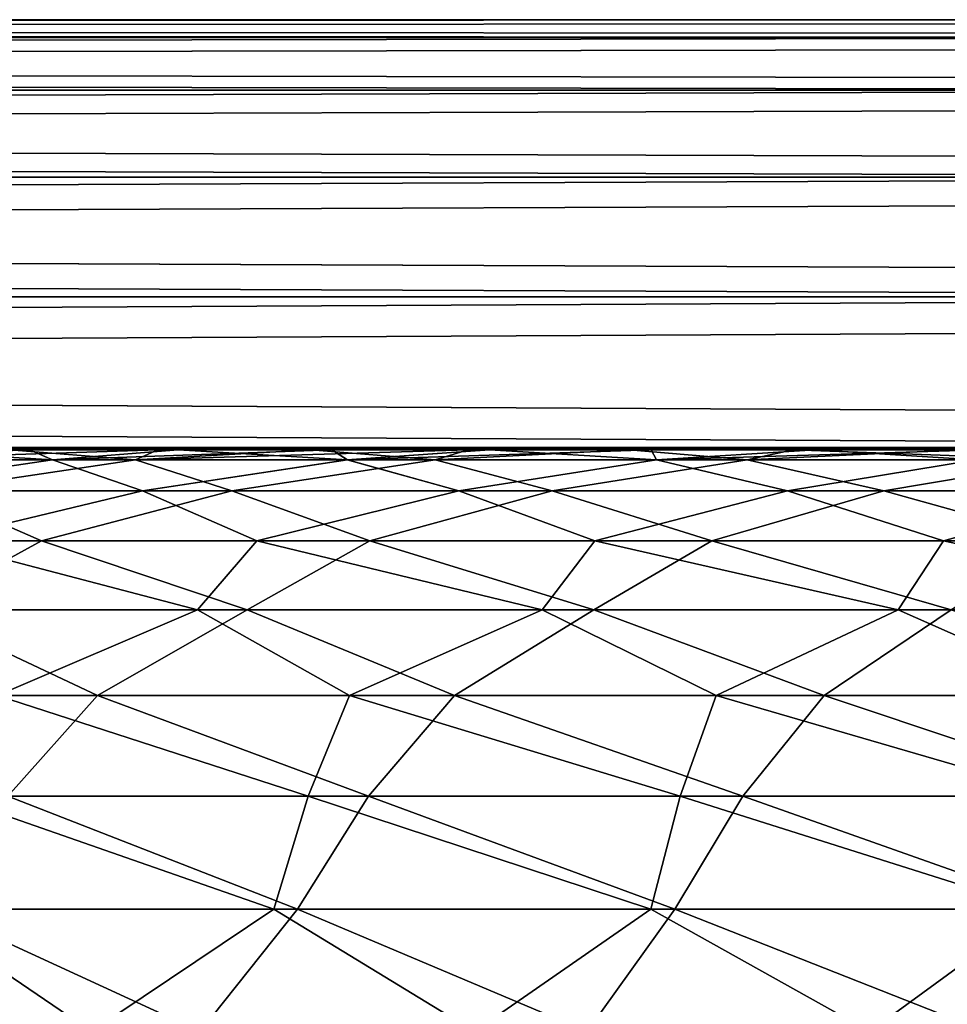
# Model space of a CAD drawing. Header units: millimetres. Extents: x -111 to 111, y -53 to 40.
# Tile 236 of 279: x 11.1 to 12.18, y 36.86 to 38. Entities that reach past the tile are written whole.
import ezdxf

# ---------------------------------------------------------------- set-up
doc = ezdxf.new("R2010")
doc.units = ezdxf.units.MM
doc.header["$LTSCALE"] = 52.148148
for name, color, linetype in [('149', 7, 'CONTINUOUS'), ('150', 7, 'CONTINUOUS'), ('151', 7, 'CONTINUOUS'), ('152', 7, 'CONTINUOUS'), ('169', 7, 'CONTINUOUS'), ('170', 7, 'CONTINUOUS'), ('171', 7, 'CONTINUOUS'), ('172', 7, 'CONTINUOUS'), ('90', 7, 'CONTINUOUS'), ('92', 7, 'CONTINUOUS')]:
    doc.layers.add(name, color=color, linetype=linetype)

msp = doc.modelspace()

# ---------------------------------------------------------------- linework, layer by layer
at = {"layer": '149', "linetype": 'CONTINUOUS'}
for points in [[(-19.6576, 38, 12.5865), (12.8128, 37.9794, -19.8839), (-19.8839, 37.9794, 12.8128), (-19.6576, 38, 12.5865)], [(12.5865, 38, -19.6576), (12.8128, 37.9794, -19.8839), (-19.6576, 38, 12.5865), (12.5865, 38, -19.6576)], [(-19.8839, 37.9794, 12.8128), (13.0353, 37.9181, -20.1064), (-20.1064, 37.9181, 13.0353), (-19.8839, 37.9794, 12.8128)], [(12.8128, 37.9794, -19.8839), (13.0353, 37.9181, -20.1064), (-19.8839, 37.9794, 12.8128), (12.8128, 37.9794, -19.8839)], [(-20.1064, 37.9181, 13.0353), (13.2505, 37.8169, -20.3216), (-20.3216, 37.8169, 13.2505), (-20.1064, 37.9181, 13.0353)], [(13.0353, 37.9181, -20.1064), (13.2505, 37.8169, -20.3216), (-20.1064, 37.9181, 13.0353), (13.0353, 37.9181, -20.1064)], [(-20.3216, 37.8169, 13.2505), (13.4548, 37.6777, -20.5258), (-20.5258, 37.6777, 13.4548), (-20.3216, 37.8169, 13.2505)], [(13.2505, 37.8169, -20.3216), (13.4548, 37.6777, -20.5258), (-20.3216, 37.8169, 13.2505), (13.2505, 37.8169, -20.3216)], [(-20.5258, 37.6777, 13.4548), (13.6447, 37.5026, -20.7158), (-20.7158, 37.5026, 13.6447), (-20.5258, 37.6777, 13.4548)], [(13.4548, 37.6777, -20.5258), (13.6447, 37.5026, -20.7158), (-20.5258, 37.6777, 13.4548), (13.4548, 37.6777, -20.5258)], [(-19.6576, 37.5, 12.5865), (-20.7158, 37.5026, 13.6447), (12.5865, 37.5, -19.6576), (-19.6576, 37.5, 12.5865)], [(-20.7158, 37.5026, 13.6447), (13.6447, 37.5026, -20.7158), (12.5865, 37.5, -19.6576), (-20.7158, 37.5026, 13.6447)]]:
    msp.add_3dface(points, dxfattribs=at)
at = {"layer": '150', "linetype": 'CONTINUOUS'}
for points in [[(19.6576, 38, -12.5865), (-12.8128, 37.9794, 19.8839), (19.8839, 37.9794, -12.8128), (19.6576, 38, -12.5865)], [(-12.5865, 38, 19.6576), (-12.8128, 37.9794, 19.8839), (19.6576, 38, -12.5865), (-12.5865, 38, 19.6576)], [(19.8839, 37.9794, -12.8128), (-13.0353, 37.9181, 20.1064), (20.1064, 37.9181, -13.0353), (19.8839, 37.9794, -12.8128)], [(-12.8128, 37.9794, 19.8839), (-13.0353, 37.9181, 20.1064), (19.8839, 37.9794, -12.8128), (-12.8128, 37.9794, 19.8839)], [(20.1064, 37.9181, -13.0353), (-13.2505, 37.8169, 20.3216), (20.3216, 37.8169, -13.2505), (20.1064, 37.9181, -13.0353)], [(-13.0353, 37.9181, 20.1064), (-13.2505, 37.8169, 20.3216), (20.1064, 37.9181, -13.0353), (-13.0353, 37.9181, 20.1064)], [(20.3216, 37.8169, -13.2505), (-13.4548, 37.6777, 20.5258), (20.5258, 37.6777, -13.4548), (20.3216, 37.8169, -13.2505)], [(-13.2505, 37.8169, 20.3216), (-13.4548, 37.6777, 20.5258), (20.3216, 37.8169, -13.2505), (-13.2505, 37.8169, 20.3216)], [(20.5258, 37.6777, -13.4548), (-13.6447, 37.5026, 20.7158), (20.7158, 37.5026, -13.6447), (20.5258, 37.6777, -13.4548)], [(-13.4548, 37.6777, 20.5258), (-13.6447, 37.5026, 20.7158), (20.5258, 37.6777, -13.4548), (-13.4548, 37.6777, 20.5258)], [(-13.6447, 37.5026, 20.7158), (-12.5865, 37.5, 19.6576), (20.7158, 37.5026, -13.6447), (-13.6447, 37.5026, 20.7158)], [(-12.5865, 37.5, 19.6576), (19.6576, 37.5, -12.5865), (20.7158, 37.5026, -13.6447), (-12.5865, 37.5, 19.6576)]]:
    msp.add_3dface(points, dxfattribs=at)
at = {"layer": '151', "linetype": 'CONTINUOUS'}
for points in [[(12.5865, 38, -19.6576), (-19.6576, 38, 12.5865), (19.6576, 38, -12.5865), (12.5865, 38, -19.6576)], [(-19.6576, 38, 12.5865), (-12.5865, 38, 19.6576), (19.6576, 38, -12.5865), (-19.6576, 38, 12.5865)]]:
    msp.add_3dface(points, dxfattribs=at)
at = {"layer": '152', "linetype": 'CONTINUOUS'}
for points in [[(-19.6576, 37.5, 12.5865), (12.5865, 37.5, -19.6576), (-12.5865, 37.5, 19.6576), (-19.6576, 37.5, 12.5865)], [(12.5865, 37.5, -19.6576), (19.6576, 37.5, -12.5865), (-12.5865, 37.5, 19.6576), (12.5865, 37.5, -19.6576)]]:
    msp.add_3dface(points, dxfattribs=at)
at = {"layer": '169', "linetype": 'CONTINUOUS'}
for points in [[(-12.5865, 38, -19.6576), (19.8839, 37.9794, 12.8128), (-12.8128, 37.9794, -19.8839), (-12.5865, 38, -19.6576)], [(19.6576, 38, 12.5865), (19.8839, 37.9794, 12.8128), (-12.5865, 38, -19.6576), (19.6576, 38, 12.5865)], [(-12.8128, 37.9794, -19.8839), (20.1064, 37.9181, 13.0353), (-13.0353, 37.9181, -20.1064), (-12.8128, 37.9794, -19.8839)], [(19.8839, 37.9794, 12.8128), (20.1064, 37.9181, 13.0353), (-12.8128, 37.9794, -19.8839), (19.8839, 37.9794, 12.8128)], [(-13.0353, 37.9181, -20.1064), (20.3216, 37.8169, 13.2505), (-13.2505, 37.8169, -20.3216), (-13.0353, 37.9181, -20.1064)], [(20.1064, 37.9181, 13.0353), (20.3216, 37.8169, 13.2505), (-13.0353, 37.9181, -20.1064), (20.1064, 37.9181, 13.0353)], [(-13.2505, 37.8169, -20.3216), (20.5258, 37.6777, 13.4548), (-13.4548, 37.6777, -20.5258), (-13.2505, 37.8169, -20.3216)], [(20.3216, 37.8169, 13.2505), (20.5258, 37.6777, 13.4548), (-13.2505, 37.8169, -20.3216), (20.3216, 37.8169, 13.2505)], [(-13.4548, 37.6777, -20.5258), (20.7158, 37.5026, 13.6447), (-13.6447, 37.5026, -20.7158), (-13.4548, 37.6777, -20.5258)], [(20.5258, 37.6777, 13.4548), (20.7158, 37.5026, 13.6447), (-13.4548, 37.6777, -20.5258), (20.5258, 37.6777, 13.4548)], [(-12.5865, 37.5, -19.6576), (-13.6447, 37.5026, -20.7158), (19.6576, 37.5, 12.5865), (-12.5865, 37.5, -19.6576)], [(-13.6447, 37.5026, -20.7158), (20.7158, 37.5026, 13.6447), (19.6576, 37.5, 12.5865), (-13.6447, 37.5026, -20.7158)]]:
    msp.add_3dface(points, dxfattribs=at)
at = {"layer": '170', "linetype": 'CONTINUOUS'}
for points in [[(-19.6576, 38, -12.5865), (-19.8839, 37.9794, -12.8128), (12.5865, 38, 19.6576), (-19.6576, 38, -12.5865)], [(12.5865, 38, 19.6576), (-19.8839, 37.9794, -12.8128), (12.8128, 37.9794, 19.8839), (12.5865, 38, 19.6576)], [(-19.8839, 37.9794, -12.8128), (-20.1064, 37.9181, -13.0353), (12.8128, 37.9794, 19.8839), (-19.8839, 37.9794, -12.8128)], [(12.8128, 37.9794, 19.8839), (-20.1064, 37.9181, -13.0353), (13.0353, 37.9181, 20.1064), (12.8128, 37.9794, 19.8839)], [(-20.1064, 37.9181, -13.0353), (-20.3216, 37.8169, -13.2505), (13.0353, 37.9181, 20.1064), (-20.1064, 37.9181, -13.0353)], [(13.0353, 37.9181, 20.1064), (-20.3216, 37.8169, -13.2505), (13.2505, 37.8169, 20.3216), (13.0353, 37.9181, 20.1064)], [(-20.3216, 37.8169, -13.2505), (-20.5258, 37.6777, -13.4548), (13.2505, 37.8169, 20.3216), (-20.3216, 37.8169, -13.2505)], [(13.2505, 37.8169, 20.3216), (-20.5258, 37.6777, -13.4548), (13.4548, 37.6777, 20.5258), (13.2505, 37.8169, 20.3216)], [(-20.5258, 37.6777, -13.4548), (-20.7158, 37.5026, -13.6447), (13.4548, 37.6777, 20.5258), (-20.5258, 37.6777, -13.4548)], [(13.4548, 37.6777, 20.5258), (-20.7158, 37.5026, -13.6447), (13.6447, 37.5026, 20.7158), (13.4548, 37.6777, 20.5258)], [(-20.7158, 37.5026, -13.6447), (-19.6576, 37.5, -12.5865), (13.6447, 37.5026, 20.7158), (-20.7158, 37.5026, -13.6447)], [(-19.6576, 37.5, -12.5865), (12.5865, 37.5, 19.6576), (13.6447, 37.5026, 20.7158), (-19.6576, 37.5, -12.5865)]]:
    msp.add_3dface(points, dxfattribs=at)
at = {"layer": '171', "linetype": 'CONTINUOUS'}
for points in [[(-12.5865, 38, -19.6576), (-19.6576, 38, -12.5865), (12.5865, 38, 19.6576), (-12.5865, 38, -19.6576)], [(19.6576, 38, 12.5865), (-12.5865, 38, -19.6576), (12.5865, 38, 19.6576), (19.6576, 38, 12.5865)]]:
    msp.add_3dface(points, dxfattribs=at)
at = {"layer": '172', "linetype": 'CONTINUOUS'}
for points in [[(-12.5865, 37.5, -19.6576), (19.6576, 37.5, 12.5865), (-19.6576, 37.5, -12.5865), (-12.5865, 37.5, -19.6576)], [(19.6576, 37.5, 12.5865), (12.5865, 37.5, 19.6576), (-19.6576, 37.5, -12.5865), (19.6576, 37.5, 12.5865)]]:
    msp.add_3dface(points, dxfattribs=at)
at = {"layer": '90', "linetype": 'CONTINUOUS'}
for points in [[(10.8196, 37.4882, -10.0181), (11.1418, 37.4882, -9.8177), (10.9486, 37.5, -10.1154), (10.8196, 37.4882, -10.0181)], [(11.2386, 37.4882, -15.6888), (10.9099, 37.4882, -15.4991), (11.2646, 37.5, -15.5297), (11.2386, 37.4882, -15.6888)], [(11.2646, 37.5, -15.5297), (10.9099, 37.4882, -15.4991), (11.0925, 37.5, -15.4328), (11.2646, 37.5, -15.5297)], [(10.9486, 37.5, -10.1154), (11.1418, 37.4882, -9.8177), (11.1152, 37.5, -10.0094), (10.9486, 37.5, -10.1154)], [(11.1152, 37.5, -10.0094), (11.1418, 37.4882, -9.8177), (11.2881, 37.5, -9.914), (11.1152, 37.5, -10.0094)], [(11.1418, 37.4882, -9.8177), (11.4849, 37.4882, -9.6555), (11.2881, 37.5, -9.914), (11.1418, 37.4882, -9.8177)], [(11.4424, 37.5, -15.6156), (11.2386, 37.4882, -15.6888), (11.2646, 37.5, -15.5297), (11.4424, 37.5, -15.6156)], [(11.6253, 37.5, -15.6903), (11.2386, 37.4882, -15.6888), (11.4424, 37.5, -15.6156), (11.6253, 37.5, -15.6903)], [(11.5868, 37.4882, -15.8396), (11.2386, 37.4882, -15.6888), (11.6253, 37.5, -15.6903), (11.5868, 37.4882, -15.8396)], [(11.2881, 37.5, -9.914), (11.4849, 37.4882, -9.6555), (11.4667, 37.5, -9.8295), (11.2881, 37.5, -9.914)], [(11.4667, 37.5, -9.8295), (11.4849, 37.4882, -9.6555), (11.6502, 37.5, -9.7564), (11.4667, 37.5, -9.8295)], [(11.4849, 37.4882, -9.6555), (11.8442, 37.4882, -9.5336), (11.6502, 37.5, -9.7564), (11.4849, 37.4882, -9.6555)], [(11.8124, 37.5, -15.7533), (11.5868, 37.4882, -15.8396), (11.6253, 37.5, -15.6903), (11.8124, 37.5, -15.7533)], [(11.9499, 37.4882, -15.9497), (11.5868, 37.4882, -15.8396), (11.8124, 37.5, -15.7533), (11.9499, 37.4882, -15.9497)], [(11.6502, 37.5, -9.7564), (11.8442, 37.4882, -9.5336), (11.8379, 37.5, -9.6949), (11.6502, 37.5, -9.7564)], [(12.0032, 37.5, -15.8046), (11.9499, 37.4882, -15.9497), (11.8124, 37.5, -15.7533), (12.0032, 37.5, -15.8046)], [(11.8379, 37.5, -9.6949), (11.8442, 37.4882, -9.5336), (12.029, 37.5, -9.6453), (11.8379, 37.5, -9.6949)], [(11.8442, 37.4882, -9.5336), (12.2151, 37.4882, -9.4535), (12.029, 37.5, -9.6453), (11.8442, 37.4882, -9.5336)], [(12.1968, 37.5, -15.8439), (11.9499, 37.4882, -15.9497), (12.0032, 37.5, -15.8046), (12.1968, 37.5, -15.8439)], [(12.3233, 37.4882, -16.0175), (11.9499, 37.4882, -15.9497), (12.1968, 37.5, -15.8439), (12.3233, 37.4882, -16.0175)], [(12.029, 37.5, -9.6453), (12.2151, 37.4882, -9.4535), (12.2229, 37.5, -9.6076), (12.029, 37.5, -9.6453)], [(10.8196, 37.4882, -10.0181), (10.8981, 37.4525, -9.7851), (11.1418, 37.4882, -9.8177), (10.8196, 37.4882, -10.0181)], [(10.8981, 37.4525, -9.7851), (11.2465, 37.4525, -9.5952), (11.1418, 37.4882, -9.8177), (10.8981, 37.4525, -9.7851)], [(11.2386, 37.4882, -15.6888), (10.9961, 37.4525, -15.7295), (10.9099, 37.4882, -15.4991), (11.2386, 37.4882, -15.6888)], [(11.3505, 37.4525, -15.9078), (10.9961, 37.4525, -15.7295), (11.2386, 37.4882, -15.6888), (11.3505, 37.4525, -15.9078)], [(11.1418, 37.4882, -9.8177), (11.2465, 37.4525, -9.5952), (11.4849, 37.4882, -9.6555), (11.1418, 37.4882, -9.8177)], [(11.5868, 37.4882, -15.8396), (11.3505, 37.4525, -15.9078), (11.2386, 37.4882, -15.6888), (11.5868, 37.4882, -15.8396)], [(11.2465, 37.4525, -9.5952), (11.6143, 37.4525, -9.4464), (11.4849, 37.4882, -9.6555), (11.2465, 37.4525, -9.5952)], [(11.723, 37.4525, -16.0444), (11.3505, 37.4525, -15.9078), (11.5868, 37.4882, -15.8396), (11.723, 37.4525, -16.0444)], [(11.4849, 37.4882, -9.6555), (11.6143, 37.4525, -9.4464), (11.8442, 37.4882, -9.5336), (11.4849, 37.4882, -9.6555)], [(11.9499, 37.4882, -15.9497), (11.723, 37.4525, -16.0444), (11.5868, 37.4882, -15.8396), (11.9499, 37.4882, -15.9497)], [(11.6143, 37.4525, -9.4464), (11.9966, 37.4525, -9.3406), (11.8442, 37.4882, -9.5336), (11.6143, 37.4525, -9.4464)], [(12.1087, 37.4525, -16.1375), (11.723, 37.4525, -16.0444), (11.9499, 37.4882, -15.9497), (12.1087, 37.4525, -16.1375)], [(11.8442, 37.4882, -9.5336), (11.9966, 37.4525, -9.3406), (12.2151, 37.4882, -9.4535), (11.8442, 37.4882, -9.5336)], [(12.3233, 37.4882, -16.0175), (12.1087, 37.4525, -16.1375), (11.9499, 37.4882, -15.9497), (12.3233, 37.4882, -16.0175)], [(11.9966, 37.4525, -9.3406), (12.3886, 37.4525, -9.2792), (12.2151, 37.4882, -9.4535), (11.9966, 37.4525, -9.3406)], [(12.5025, 37.4525, -16.1859), (12.1087, 37.4525, -16.1375), (12.3233, 37.4882, -16.0175), (12.5025, 37.4525, -16.1859)], [(10.7685, 37.394, -15.7587), (10.9961, 37.4525, -15.7295), (11.1292, 37.394, -15.9635), (10.7685, 37.394, -15.7587)], [(11.2465, 37.4525, -9.5952), (10.8981, 37.4525, -9.7851), (11.0042, 37.394, -9.5572), (11.2465, 37.4525, -9.5952)], [(10.9961, 37.4525, -15.7295), (11.3505, 37.4525, -15.9078), (11.1292, 37.394, -15.9635), (10.9961, 37.4525, -15.7295)], [(11.3794, 37.394, -9.3803), (11.2465, 37.4525, -9.5952), (11.0042, 37.394, -9.5572), (11.3794, 37.394, -9.3803)], [(11.1292, 37.394, -15.9635), (11.3505, 37.4525, -15.9078), (11.511, 37.394, -16.1256), (11.1292, 37.394, -15.9635)], [(11.6143, 37.4525, -9.4464), (11.2465, 37.4525, -9.5952), (11.3794, 37.394, -9.3803), (11.6143, 37.4525, -9.4464)], [(11.3505, 37.4525, -15.9078), (11.723, 37.4525, -16.0444), (11.511, 37.394, -16.1256), (11.3505, 37.4525, -15.9078)], [(11.7724, 37.394, -9.2477), (11.6143, 37.4525, -9.4464), (11.3794, 37.394, -9.3803), (11.7724, 37.394, -9.2477)], [(11.511, 37.394, -16.1256), (11.723, 37.4525, -16.0444), (11.9088, 37.394, -16.2427), (11.511, 37.394, -16.1256)], [(11.9966, 37.4525, -9.3406), (11.6143, 37.4525, -9.4464), (11.7724, 37.394, -9.2477), (11.9966, 37.4525, -9.3406)], [(11.723, 37.4525, -16.0444), (12.1087, 37.4525, -16.1375), (11.9088, 37.394, -16.2427), (11.723, 37.4525, -16.0444)], [(12.178, 37.394, -9.1611), (11.9966, 37.4525, -9.3406), (11.7724, 37.394, -9.2477), (12.178, 37.394, -9.1611)], [(11.9088, 37.394, -16.2427), (12.1087, 37.4525, -16.1375), (12.3175, 37.394, -16.3135), (11.9088, 37.394, -16.2427)], [(12.3886, 37.4525, -9.2792), (11.9966, 37.4525, -9.3406), (12.178, 37.394, -9.1611), (12.3886, 37.4525, -9.2792)], [(12.1087, 37.4525, -16.1375), (12.5025, 37.4525, -16.1859), (12.3175, 37.394, -16.3135), (12.1087, 37.4525, -16.1375)], [(12.5909, 37.394, -9.1215), (12.3886, 37.4525, -9.2792), (12.178, 37.394, -9.1611), (12.5909, 37.394, -9.1215)], [(10.7685, 37.394, -15.7587), (11.1292, 37.394, -15.9635), (10.9826, 37.3139, -16.0379), (10.7685, 37.394, -15.7587)], [(11.0042, 37.394, -9.5572), (10.9277, 37.3139, -9.4476), (11.3104, 37.3139, -9.2649), (11.0042, 37.394, -9.5572)], [(11.1292, 37.394, -15.9635), (11.3683, 37.3139, -16.2141), (10.9826, 37.3139, -16.0379), (11.1292, 37.394, -15.9635)], [(11.3794, 37.394, -9.3803), (11.0042, 37.394, -9.5572), (11.3104, 37.3139, -9.2649), (11.3794, 37.394, -9.3803)], [(11.1292, 37.394, -15.9635), (11.511, 37.394, -16.1256), (11.3683, 37.3139, -16.2141), (11.1292, 37.394, -15.9635)], [(11.3794, 37.394, -9.3803), (11.3104, 37.3139, -9.2649), (11.7113, 37.3139, -9.1268), (11.3794, 37.394, -9.3803)], [(11.511, 37.394, -16.1256), (11.7715, 37.3139, -16.3455), (11.3683, 37.3139, -16.2141), (11.511, 37.394, -16.1256)], [(11.7724, 37.394, -9.2477), (11.3794, 37.394, -9.3803), (11.7113, 37.3139, -9.1268), (11.7724, 37.394, -9.2477)], [(11.511, 37.394, -16.1256), (11.9088, 37.394, -16.2427), (11.7715, 37.3139, -16.3455), (11.511, 37.394, -16.1256)], [(11.7724, 37.394, -9.2477), (11.7113, 37.3139, -9.1268), (12.1253, 37.3139, -9.0349), (11.7724, 37.394, -9.2477)], [(11.9088, 37.394, -16.2427), (12.187, 37.3139, -16.4305), (11.7715, 37.3139, -16.3455), (11.9088, 37.394, -16.2427)], [(12.178, 37.394, -9.1611), (11.7724, 37.394, -9.2477), (12.1253, 37.3139, -9.0349), (12.178, 37.394, -9.1611)], [(11.9088, 37.394, -16.2427), (12.3175, 37.394, -16.3135), (12.187, 37.3139, -16.4305), (11.9088, 37.394, -16.2427)], [(12.178, 37.394, -9.1611), (12.1253, 37.3139, -9.0349), (12.5471, 37.3139, -8.9904), (12.178, 37.394, -9.1611)], [(12.5909, 37.394, -9.1215), (12.178, 37.394, -9.1611), (12.5471, 37.3139, -8.9904), (12.5909, 37.394, -9.1215)], [(11.1943, 37.2143, -16.271), (10.7993, 37.2143, -16.0725), (10.9826, 37.3139, -16.0379), (11.1943, 37.2143, -16.271)], [(10.9277, 37.3139, -9.4476), (11.0776, 37.2143, -9.2377), (11.3104, 37.3139, -9.2649), (10.9277, 37.3139, -9.4476)], [(11.3683, 37.3139, -16.2141), (11.1943, 37.2143, -16.271), (10.9826, 37.3139, -16.0379), (11.3683, 37.3139, -16.2141)], [(11.0776, 37.2143, -9.2377), (11.4874, 37.2143, -9.0719), (11.3104, 37.3139, -9.2649), (11.0776, 37.2143, -9.2377)], [(11.6094, 37.2143, -16.4231), (11.1943, 37.2143, -16.271), (11.3683, 37.3139, -16.2141), (11.6094, 37.2143, -16.4231)], [(11.3104, 37.3139, -9.2649), (11.4874, 37.2143, -9.0719), (11.7113, 37.3139, -9.1268), (11.3104, 37.3139, -9.2649)], [(11.7715, 37.3139, -16.3455), (11.6094, 37.2143, -16.4231), (11.3683, 37.3139, -16.2141), (11.7715, 37.3139, -16.3455)], [(11.4874, 37.2143, -9.0719), (11.9135, 37.2143, -8.954), (11.7113, 37.3139, -9.1268), (11.4874, 37.2143, -9.0719)], [(12.0391, 37.2143, -16.5268), (11.6094, 37.2143, -16.4231), (11.7715, 37.3139, -16.3455), (12.0391, 37.2143, -16.5268)], [(11.7113, 37.3139, -9.1268), (11.9135, 37.2143, -8.954), (12.1253, 37.3139, -9.0349), (11.7113, 37.3139, -9.1268)], [(12.187, 37.3139, -16.4305), (12.0391, 37.2143, -16.5268), (11.7715, 37.3139, -16.3455), (12.187, 37.3139, -16.4305)], [(11.9135, 37.2143, -8.954), (12.3503, 37.2143, -8.8857), (12.1253, 37.3139, -9.0349), (11.9135, 37.2143, -8.954)], [(12.4779, 37.2143, -16.5806), (12.0391, 37.2143, -16.5268), (12.187, 37.3139, -16.4305), (12.4779, 37.2143, -16.5806)], [(12.1253, 37.3139, -9.0349), (12.3503, 37.2143, -8.8857), (12.5471, 37.3139, -8.9904), (12.1253, 37.3139, -9.0349)], [(11.1943, 37.2143, -16.271), (11.09, 37.0974, -16.3364), (10.7993, 37.2143, -16.0725), (11.1943, 37.2143, -16.271)], [(11.0228, 37.0974, -9.1507), (11.4391, 37.0974, -8.9805), (11.0776, 37.2143, -9.2377), (11.0228, 37.0974, -9.1507)], [(11.0776, 37.2143, -9.2377), (11.4391, 37.0974, -8.9805), (11.4874, 37.2143, -9.0719), (11.0776, 37.2143, -9.2377)], [(11.5094, 37.0974, -16.4988), (11.09, 37.0974, -16.3364), (11.1943, 37.2143, -16.271), (11.5094, 37.0974, -16.4988)], [(11.6094, 37.2143, -16.4231), (11.5094, 37.0974, -16.4988), (11.1943, 37.2143, -16.271), (11.6094, 37.2143, -16.4231)], [(11.4391, 37.0974, -8.9805), (11.8719, 37.0974, -8.8586), (11.4874, 37.2143, -9.0719), (11.4391, 37.0974, -8.9805)], [(11.4874, 37.2143, -9.0719), (11.8719, 37.0974, -8.8586), (11.9135, 37.2143, -8.954), (11.4874, 37.2143, -9.0719)], [(11.9445, 37.0974, -16.6125), (11.5094, 37.0974, -16.4988), (11.6094, 37.2143, -16.4231), (11.9445, 37.0974, -16.6125)], [(12.0391, 37.2143, -16.5268), (11.9445, 37.0974, -16.6125), (11.6094, 37.2143, -16.4231), (12.0391, 37.2143, -16.5268)], [(11.8719, 37.0974, -8.8586), (12.3158, 37.0974, -8.7866), (11.9135, 37.2143, -8.954), (11.8719, 37.0974, -8.8586)], [(11.9135, 37.2143, -8.954), (12.3158, 37.0974, -8.7866), (12.3503, 37.2143, -8.8857), (11.9135, 37.2143, -8.954)], [(12.3896, 37.0974, -16.6763), (11.9445, 37.0974, -16.6125), (12.0391, 37.2143, -16.5268), (12.3896, 37.0974, -16.6763)], [(12.4779, 37.2143, -16.5806), (12.3896, 37.0974, -16.6763), (12.0391, 37.2143, -16.5268), (12.4779, 37.2143, -16.5806)], [(10.9782, 36.9662, -9.0803), (11.3995, 36.9662, -8.9066), (11.0228, 37.0974, -9.1507), (10.9782, 36.9662, -9.0803)], [(11.4268, 36.9662, -16.5586), (11.0042, 36.9662, -16.3879), (11.09, 37.0974, -16.3364), (11.4268, 36.9662, -16.5586)], [(11.0228, 37.0974, -9.1507), (11.3995, 36.9662, -8.9066), (11.4391, 37.0974, -8.9805), (11.0228, 37.0974, -9.1507)], [(11.5094, 37.0974, -16.4988), (11.4268, 36.9662, -16.5586), (11.09, 37.0974, -16.3364), (11.5094, 37.0974, -16.4988)], [(11.3995, 36.9662, -8.9066), (11.8377, 36.9662, -8.7815), (11.4391, 37.0974, -8.9805), (11.3995, 36.9662, -8.9066)], [(11.8658, 36.9662, -16.6806), (11.4268, 36.9662, -16.5586), (11.5094, 37.0974, -16.4988), (11.8658, 36.9662, -16.6806)], [(11.4391, 37.0974, -8.9805), (11.8377, 36.9662, -8.7815), (11.8719, 37.0974, -8.8586), (11.4391, 37.0974, -8.9805)], [(11.9445, 37.0974, -16.6125), (11.8658, 36.9662, -16.6806), (11.5094, 37.0974, -16.4988), (11.9445, 37.0974, -16.6125)], [(11.8377, 36.9662, -8.7815), (12.2872, 36.9662, -8.7064), (11.8719, 37.0974, -8.8586), (11.8377, 36.9662, -8.7815)], [(12.3159, 36.9662, -16.7525), (11.8658, 36.9662, -16.6806), (11.9445, 37.0974, -16.6125), (12.3159, 36.9662, -16.7525)], [(11.8719, 37.0974, -8.8586), (12.2872, 36.9662, -8.7064), (12.3158, 37.0974, -8.7866), (11.8719, 37.0974, -8.8586)], [(12.3896, 37.0974, -16.6763), (12.3159, 36.9662, -16.7525), (11.9445, 37.0974, -16.6125), (12.3896, 37.0974, -16.6763)], [(10.7624, 36.8237, -9.1217), (11.1875, 36.8237, -8.9207), (10.9782, 36.9662, -9.0803), (10.7624, 36.8237, -9.1217)], [(11.3136, 36.8237, -16.5838), (10.8822, 36.8237, -16.3969), (11.0042, 36.9662, -16.3879), (11.3136, 36.8237, -16.5838)], [(10.9782, 36.9662, -9.0803), (11.1875, 36.8237, -8.9207), (11.3995, 36.9662, -8.9066), (10.9782, 36.9662, -9.0803)], [(11.4268, 36.9662, -16.5586), (11.3136, 36.8237, -16.5838), (11.0042, 36.9662, -16.3879), (11.4268, 36.9662, -16.5586)], [(11.1875, 36.8237, -8.9207), (11.6328, 36.8237, -8.7696), (11.3995, 36.9662, -8.9066), (11.1875, 36.8237, -8.9207)], [(11.7636, 36.8237, -16.7202), (11.3136, 36.8237, -16.5838), (11.4268, 36.9662, -16.5586), (11.7636, 36.8237, -16.7202)], [(11.3995, 36.9662, -8.9066), (11.6328, 36.8237, -8.7696), (11.8377, 36.9662, -8.7815), (11.3995, 36.9662, -8.9066)], [(11.8658, 36.9662, -16.6806), (11.7636, 36.8237, -16.7202), (11.4268, 36.9662, -16.5586), (11.8658, 36.9662, -16.6806)], [(11.6328, 36.8237, -8.7696), (12.0924, 36.8237, -8.6703), (11.8377, 36.9662, -8.7815), (11.6328, 36.8237, -8.7696)], [(12.2263, 36.8237, -16.8042), (11.7636, 36.8237, -16.7202), (11.8658, 36.9662, -16.6806), (12.2263, 36.8237, -16.8042)], [(11.8377, 36.9662, -8.7815), (12.0924, 36.8237, -8.6703), (12.2872, 36.9662, -8.7064), (11.8377, 36.9662, -8.7815)], [(12.3159, 36.9662, -16.7525), (12.2263, 36.8237, -16.8042), (11.8658, 36.9662, -16.6806), (12.3159, 36.9662, -16.7525)], [(12.0924, 36.8237, -8.6703), (12.5603, 36.8237, -8.6243), (12.2872, 36.9662, -8.7064), (12.0924, 36.8237, -8.6703)]]:
    msp.add_3dface(points, dxfattribs=at)
at = {"layer": '92', "linetype": 'CONTINUOUS'}
for points in [[(11.1418, 37.4882, 9.8177), (10.8196, 37.4882, 10.0181), (11.1153, 37.5, 10.0094), (11.1418, 37.4882, 9.8177)], [(11.1153, 37.5, 10.0094), (10.8196, 37.4882, 10.0181), (10.9486, 37.5, 10.1154), (11.1153, 37.5, 10.0094)], [(10.9099, 37.4882, 15.4991), (11.2386, 37.4882, 15.6888), (11.0924, 37.5, 15.4328), (10.9099, 37.4882, 15.4991)], [(11.0924, 37.5, 15.4328), (11.2386, 37.4882, 15.6888), (11.2645, 37.5, 15.5297), (11.0924, 37.5, 15.4328)], [(11.2882, 37.5, 9.9139), (11.1418, 37.4882, 9.8177), (11.1153, 37.5, 10.0094), (11.2882, 37.5, 9.9139)], [(11.4848, 37.4882, 9.6555), (11.1418, 37.4882, 9.8177), (11.4667, 37.5, 9.8295), (11.4848, 37.4882, 9.6555)], [(11.4667, 37.5, 9.8295), (11.1418, 37.4882, 9.8177), (11.2882, 37.5, 9.9139), (11.4667, 37.5, 9.8295)], [(11.2645, 37.5, 15.5297), (11.2386, 37.4882, 15.6888), (11.4424, 37.5, 15.6156), (11.2645, 37.5, 15.5297)], [(11.2386, 37.4882, 15.6888), (11.5868, 37.4882, 15.8396), (11.4424, 37.5, 15.6156), (11.2386, 37.4882, 15.6888)], [(11.4424, 37.5, 15.6156), (11.5868, 37.4882, 15.8396), (11.6252, 37.5, 15.6902), (11.4424, 37.5, 15.6156)], [(11.6502, 37.5, 9.7564), (11.4848, 37.4882, 9.6555), (11.4667, 37.5, 9.8295), (11.6502, 37.5, 9.7564)], [(11.8379, 37.5, 9.6949), (11.4848, 37.4882, 9.6555), (11.6502, 37.5, 9.7564), (11.8379, 37.5, 9.6949)], [(11.8442, 37.4882, 9.5336), (11.4848, 37.4882, 9.6555), (11.8379, 37.5, 9.6949), (11.8442, 37.4882, 9.5336)], [(11.6252, 37.5, 15.6902), (11.5868, 37.4882, 15.8396), (11.8124, 37.5, 15.7533), (11.6252, 37.5, 15.6902)], [(11.5868, 37.4882, 15.8396), (11.9499, 37.4882, 15.9497), (11.8124, 37.5, 15.7533), (11.5868, 37.4882, 15.8396)], [(11.8124, 37.5, 15.7533), (11.9499, 37.4882, 15.9497), (12.0031, 37.5, 15.8046), (11.8124, 37.5, 15.7533)], [(12.0291, 37.5, 9.6452), (11.8442, 37.4882, 9.5336), (11.8379, 37.5, 9.6949), (12.0291, 37.5, 9.6452)], [(12.223, 37.5, 9.6076), (11.8442, 37.4882, 9.5336), (12.0291, 37.5, 9.6452), (12.223, 37.5, 9.6076)], [(12.2151, 37.4882, 9.4535), (11.8442, 37.4882, 9.5336), (12.223, 37.5, 9.6076), (12.2151, 37.4882, 9.4535)], [(11.9499, 37.4882, 15.9497), (12.3233, 37.4882, 16.0175), (12.0031, 37.5, 15.8046), (11.9499, 37.4882, 15.9497)], [(12.0031, 37.5, 15.8046), (12.3233, 37.4882, 16.0175), (12.1967, 37.5, 15.8439), (12.0031, 37.5, 15.8046)], [(11.1418, 37.4882, 9.8177), (10.8981, 37.4525, 9.7851), (10.8196, 37.4882, 10.0181), (11.1418, 37.4882, 9.8177)], [(11.2465, 37.4525, 9.5952), (10.8981, 37.4525, 9.7851), (11.1418, 37.4882, 9.8177), (11.2465, 37.4525, 9.5952)], [(10.9099, 37.4882, 15.4991), (10.9961, 37.4525, 15.7295), (11.2386, 37.4882, 15.6888), (10.9099, 37.4882, 15.4991)], [(10.9961, 37.4525, 15.7295), (11.3505, 37.4525, 15.9078), (11.2386, 37.4882, 15.6888), (10.9961, 37.4525, 15.7295)], [(11.4848, 37.4882, 9.6555), (11.2465, 37.4525, 9.5952), (11.1418, 37.4882, 9.8177), (11.4848, 37.4882, 9.6555)], [(11.2386, 37.4882, 15.6888), (11.3505, 37.4525, 15.9078), (11.5868, 37.4882, 15.8396), (11.2386, 37.4882, 15.6888)], [(11.6143, 37.4525, 9.4464), (11.2465, 37.4525, 9.5952), (11.4848, 37.4882, 9.6555), (11.6143, 37.4525, 9.4464)], [(11.3505, 37.4525, 15.9078), (11.723, 37.4525, 16.0444), (11.5868, 37.4882, 15.8396), (11.3505, 37.4525, 15.9078)], [(11.8442, 37.4882, 9.5336), (11.6143, 37.4525, 9.4464), (11.4848, 37.4882, 9.6555), (11.8442, 37.4882, 9.5336)], [(11.5868, 37.4882, 15.8396), (11.723, 37.4525, 16.0444), (11.9499, 37.4882, 15.9497), (11.5868, 37.4882, 15.8396)], [(11.9966, 37.4525, 9.3406), (11.6143, 37.4525, 9.4464), (11.8442, 37.4882, 9.5336), (11.9966, 37.4525, 9.3406)], [(11.723, 37.4525, 16.0444), (12.1087, 37.4525, 16.1375), (11.9499, 37.4882, 15.9497), (11.723, 37.4525, 16.0444)], [(12.2151, 37.4882, 9.4535), (11.9966, 37.4525, 9.3406), (11.8442, 37.4882, 9.5336), (12.2151, 37.4882, 9.4535)], [(11.9499, 37.4882, 15.9497), (12.1087, 37.4525, 16.1375), (12.3233, 37.4882, 16.0175), (11.9499, 37.4882, 15.9497)], [(12.3886, 37.4525, 9.2792), (11.9966, 37.4525, 9.3406), (12.2151, 37.4882, 9.4535), (12.3886, 37.4525, 9.2792)], [(12.1087, 37.4525, 16.1375), (12.5025, 37.4525, 16.1859), (12.3233, 37.4882, 16.0175), (12.1087, 37.4525, 16.1375)], [(11.1292, 37.394, 15.9635), (10.9961, 37.4525, 15.7295), (10.7685, 37.394, 15.7587), (11.1292, 37.394, 15.9635)], [(10.8981, 37.4525, 9.7851), (11.2465, 37.4525, 9.5952), (11.0042, 37.394, 9.5572), (10.8981, 37.4525, 9.7851)], [(11.3505, 37.4525, 15.9078), (10.9961, 37.4525, 15.7295), (11.1292, 37.394, 15.9635), (11.3505, 37.4525, 15.9078)], [(11.0042, 37.394, 9.5572), (11.2465, 37.4525, 9.5952), (11.3794, 37.394, 9.3803), (11.0042, 37.394, 9.5572)], [(11.511, 37.394, 16.1256), (11.3505, 37.4525, 15.9078), (11.1292, 37.394, 15.9635), (11.511, 37.394, 16.1256)], [(11.2465, 37.4525, 9.5952), (11.6143, 37.4525, 9.4464), (11.3794, 37.394, 9.3803), (11.2465, 37.4525, 9.5952)], [(11.723, 37.4525, 16.0444), (11.3505, 37.4525, 15.9078), (11.511, 37.394, 16.1256), (11.723, 37.4525, 16.0444)], [(11.3794, 37.394, 9.3803), (11.6143, 37.4525, 9.4464), (11.7724, 37.394, 9.2477), (11.3794, 37.394, 9.3803)], [(11.9088, 37.394, 16.2427), (11.723, 37.4525, 16.0444), (11.511, 37.394, 16.1256), (11.9088, 37.394, 16.2427)], [(11.6143, 37.4525, 9.4464), (11.9966, 37.4525, 9.3406), (11.7724, 37.394, 9.2477), (11.6143, 37.4525, 9.4464)], [(12.1087, 37.4525, 16.1375), (11.723, 37.4525, 16.0444), (11.9088, 37.394, 16.2427), (12.1087, 37.4525, 16.1375)], [(11.7724, 37.394, 9.2477), (11.9966, 37.4525, 9.3406), (12.178, 37.394, 9.1611), (11.7724, 37.394, 9.2477)], [(12.3175, 37.394, 16.3135), (12.1087, 37.4525, 16.1375), (11.9088, 37.394, 16.2427), (12.3175, 37.394, 16.3135)], [(11.9966, 37.4525, 9.3406), (12.3886, 37.4525, 9.2792), (12.178, 37.394, 9.1611), (11.9966, 37.4525, 9.3406)], [(12.5025, 37.4525, 16.1859), (12.1087, 37.4525, 16.1375), (12.3175, 37.394, 16.3135), (12.5025, 37.4525, 16.1859)], [(12.178, 37.394, 9.1611), (12.3886, 37.4525, 9.2792), (12.5909, 37.394, 9.1215), (12.178, 37.394, 9.1611)], [(11.1292, 37.394, 15.9635), (10.7685, 37.394, 15.7587), (10.9826, 37.3139, 16.0379), (11.1292, 37.394, 15.9635)], [(11.0042, 37.394, 9.5572), (11.3104, 37.3139, 9.2649), (10.9277, 37.3139, 9.4476), (11.0042, 37.394, 9.5572)], [(11.1292, 37.394, 15.9635), (10.9826, 37.3139, 16.0379), (11.3683, 37.3139, 16.2141), (11.1292, 37.394, 15.9635)], [(11.0042, 37.394, 9.5572), (11.3794, 37.394, 9.3803), (11.3104, 37.3139, 9.2649), (11.0042, 37.394, 9.5572)], [(11.511, 37.394, 16.1256), (11.1292, 37.394, 15.9635), (11.3683, 37.3139, 16.2141), (11.511, 37.394, 16.1256)], [(11.3794, 37.394, 9.3803), (11.7113, 37.3139, 9.1268), (11.3104, 37.3139, 9.2649), (11.3794, 37.394, 9.3803)], [(11.511, 37.394, 16.1256), (11.3683, 37.3139, 16.2141), (11.7715, 37.3139, 16.3455), (11.511, 37.394, 16.1256)], [(11.3794, 37.394, 9.3803), (11.7724, 37.394, 9.2477), (11.7113, 37.3139, 9.1268), (11.3794, 37.394, 9.3803)], [(11.9088, 37.394, 16.2427), (11.511, 37.394, 16.1256), (11.7715, 37.3139, 16.3455), (11.9088, 37.394, 16.2427)], [(11.7724, 37.394, 9.2477), (12.1253, 37.3139, 9.0349), (11.7113, 37.3139, 9.1268), (11.7724, 37.394, 9.2477)], [(11.9088, 37.394, 16.2427), (11.7715, 37.3139, 16.3455), (12.187, 37.3139, 16.4305), (11.9088, 37.394, 16.2427)], [(11.7724, 37.394, 9.2477), (12.178, 37.394, 9.1611), (12.1253, 37.3139, 9.0349), (11.7724, 37.394, 9.2477)], [(12.3175, 37.394, 16.3135), (11.9088, 37.394, 16.2427), (12.187, 37.3139, 16.4305), (12.3175, 37.394, 16.3135)], [(12.178, 37.394, 9.1611), (12.5471, 37.3139, 8.9904), (12.1253, 37.3139, 9.0349), (12.178, 37.394, 9.1611)], [(12.178, 37.394, 9.1611), (12.5909, 37.394, 9.1215), (12.5471, 37.3139, 8.9904), (12.178, 37.394, 9.1611)], [(10.7993, 37.2143, 16.0725), (11.1943, 37.2143, 16.271), (10.9826, 37.3139, 16.0379), (10.7993, 37.2143, 16.0725)], [(11.3104, 37.3139, 9.2649), (11.0776, 37.2143, 9.2377), (10.9277, 37.3139, 9.4476), (11.3104, 37.3139, 9.2649)], [(10.9826, 37.3139, 16.0379), (11.1943, 37.2143, 16.271), (11.3683, 37.3139, 16.2141), (10.9826, 37.3139, 16.0379)], [(11.4874, 37.2143, 9.0719), (11.0776, 37.2143, 9.2377), (11.3104, 37.3139, 9.2649), (11.4874, 37.2143, 9.0719)], [(11.1943, 37.2143, 16.271), (11.6094, 37.2143, 16.4231), (11.3683, 37.3139, 16.2141), (11.1943, 37.2143, 16.271)], [(11.7113, 37.3139, 9.1268), (11.4874, 37.2143, 9.0719), (11.3104, 37.3139, 9.2649), (11.7113, 37.3139, 9.1268)], [(11.3683, 37.3139, 16.2141), (11.6094, 37.2143, 16.4231), (11.7715, 37.3139, 16.3455), (11.3683, 37.3139, 16.2141)], [(11.9135, 37.2143, 8.954), (11.4874, 37.2143, 9.0719), (11.7113, 37.3139, 9.1268), (11.9135, 37.2143, 8.954)], [(11.6094, 37.2143, 16.4231), (12.0391, 37.2143, 16.5268), (11.7715, 37.3139, 16.3455), (11.6094, 37.2143, 16.4231)], [(12.1253, 37.3139, 9.0349), (11.9135, 37.2143, 8.954), (11.7113, 37.3139, 9.1268), (12.1253, 37.3139, 9.0349)], [(11.7715, 37.3139, 16.3455), (12.0391, 37.2143, 16.5268), (12.187, 37.3139, 16.4305), (11.7715, 37.3139, 16.3455)], [(12.3503, 37.2143, 8.8857), (11.9135, 37.2143, 8.954), (12.1253, 37.3139, 9.0349), (12.3503, 37.2143, 8.8857)], [(12.0391, 37.2143, 16.5268), (12.4779, 37.2143, 16.5806), (12.187, 37.3139, 16.4305), (12.0391, 37.2143, 16.5268)], [(12.5471, 37.3139, 8.9904), (12.3503, 37.2143, 8.8857), (12.1253, 37.3139, 9.0349), (12.5471, 37.3139, 8.9904)], [(10.7993, 37.2143, 16.0725), (11.09, 37.0974, 16.3364), (11.1943, 37.2143, 16.271), (10.7993, 37.2143, 16.0725)], [(11.4391, 37.0974, 8.9805), (11.0228, 37.0974, 9.1507), (11.0776, 37.2143, 9.2377), (11.4391, 37.0974, 8.9805)], [(11.4874, 37.2143, 9.0719), (11.4391, 37.0974, 8.9805), (11.0776, 37.2143, 9.2377), (11.4874, 37.2143, 9.0719)], [(11.09, 37.0974, 16.3364), (11.5094, 37.0974, 16.4988), (11.1943, 37.2143, 16.271), (11.09, 37.0974, 16.3364)], [(11.1943, 37.2143, 16.271), (11.5094, 37.0974, 16.4988), (11.6094, 37.2143, 16.4231), (11.1943, 37.2143, 16.271)], [(11.8719, 37.0974, 8.8586), (11.4391, 37.0974, 8.9805), (11.4874, 37.2143, 9.0719), (11.8719, 37.0974, 8.8586)], [(11.9135, 37.2143, 8.954), (11.8719, 37.0974, 8.8586), (11.4874, 37.2143, 9.0719), (11.9135, 37.2143, 8.954)], [(11.5094, 37.0974, 16.4988), (11.9445, 37.0974, 16.6125), (11.6094, 37.2143, 16.4231), (11.5094, 37.0974, 16.4988)], [(11.6094, 37.2143, 16.4231), (11.9445, 37.0974, 16.6125), (12.0391, 37.2143, 16.5268), (11.6094, 37.2143, 16.4231)], [(12.3158, 37.0974, 8.7866), (11.8719, 37.0974, 8.8586), (11.9135, 37.2143, 8.954), (12.3158, 37.0974, 8.7866)], [(12.3503, 37.2143, 8.8857), (12.3158, 37.0974, 8.7866), (11.9135, 37.2143, 8.954), (12.3503, 37.2143, 8.8857)], [(11.9445, 37.0974, 16.6125), (12.3896, 37.0974, 16.6763), (12.0391, 37.2143, 16.5268), (11.9445, 37.0974, 16.6125)], [(12.0391, 37.2143, 16.5268), (12.3896, 37.0974, 16.6763), (12.4779, 37.2143, 16.5806), (12.0391, 37.2143, 16.5268)], [(11.3995, 36.9662, 8.9066), (10.9782, 36.9662, 9.0803), (11.0228, 37.0974, 9.1507), (11.3995, 36.9662, 8.9066)], [(11.0042, 36.9662, 16.3879), (11.4268, 36.9662, 16.5586), (11.09, 37.0974, 16.3364), (11.0042, 36.9662, 16.3879)], [(11.4391, 37.0974, 8.9805), (11.3995, 36.9662, 8.9066), (11.0228, 37.0974, 9.1507), (11.4391, 37.0974, 8.9805)], [(11.09, 37.0974, 16.3364), (11.4268, 36.9662, 16.5586), (11.5094, 37.0974, 16.4988), (11.09, 37.0974, 16.3364)], [(11.8377, 36.9662, 8.7815), (11.3995, 36.9662, 8.9066), (11.4391, 37.0974, 8.9805), (11.8377, 36.9662, 8.7815)], [(11.4268, 36.9662, 16.5586), (11.8658, 36.9662, 16.6806), (11.5094, 37.0974, 16.4988), (11.4268, 36.9662, 16.5586)], [(11.8719, 37.0974, 8.8586), (11.8377, 36.9662, 8.7815), (11.4391, 37.0974, 8.9805), (11.8719, 37.0974, 8.8586)], [(11.5094, 37.0974, 16.4988), (11.8658, 36.9662, 16.6806), (11.9445, 37.0974, 16.6125), (11.5094, 37.0974, 16.4988)], [(12.2872, 36.9662, 8.7064), (11.8377, 36.9662, 8.7815), (11.8719, 37.0974, 8.8586), (12.2872, 36.9662, 8.7064)], [(11.8658, 36.9662, 16.6806), (12.3159, 36.9662, 16.7525), (11.9445, 37.0974, 16.6125), (11.8658, 36.9662, 16.6806)], [(12.3158, 37.0974, 8.7866), (12.2872, 36.9662, 8.7064), (11.8719, 37.0974, 8.8586), (12.3158, 37.0974, 8.7866)], [(11.9445, 37.0974, 16.6125), (12.3159, 36.9662, 16.7525), (12.3896, 37.0974, 16.6763), (11.9445, 37.0974, 16.6125)], [(11.1875, 36.8237, 8.9207), (10.7624, 36.8237, 9.1217), (10.9782, 36.9662, 9.0803), (11.1875, 36.8237, 8.9207)], [(10.8822, 36.8237, 16.3969), (11.3136, 36.8237, 16.5838), (11.0042, 36.9662, 16.3879), (10.8822, 36.8237, 16.3969)], [(11.3995, 36.9662, 8.9066), (11.1875, 36.8237, 8.9207), (10.9782, 36.9662, 9.0803), (11.3995, 36.9662, 8.9066)], [(11.0042, 36.9662, 16.3879), (11.3136, 36.8237, 16.5838), (11.4268, 36.9662, 16.5586), (11.0042, 36.9662, 16.3879)], [(11.6328, 36.8237, 8.7696), (11.1875, 36.8237, 8.9207), (11.3995, 36.9662, 8.9066), (11.6328, 36.8237, 8.7696)], [(11.3136, 36.8237, 16.5838), (11.7636, 36.8237, 16.7202), (11.4268, 36.9662, 16.5586), (11.3136, 36.8237, 16.5838)], [(11.8377, 36.9662, 8.7815), (11.6328, 36.8237, 8.7696), (11.3995, 36.9662, 8.9066), (11.8377, 36.9662, 8.7815)], [(11.4268, 36.9662, 16.5586), (11.7636, 36.8237, 16.7202), (11.8658, 36.9662, 16.6806), (11.4268, 36.9662, 16.5586)], [(12.0924, 36.8237, 8.6703), (11.6328, 36.8237, 8.7696), (11.8377, 36.9662, 8.7815), (12.0924, 36.8237, 8.6703)], [(11.7636, 36.8237, 16.7202), (12.2263, 36.8237, 16.8042), (11.8658, 36.9662, 16.6806), (11.7636, 36.8237, 16.7202)], [(12.2872, 36.9662, 8.7064), (12.0924, 36.8237, 8.6703), (11.8377, 36.9662, 8.7815), (12.2872, 36.9662, 8.7064)], [(11.8658, 36.9662, 16.6806), (12.2263, 36.8237, 16.8042), (12.3159, 36.9662, 16.7525), (11.8658, 36.9662, 16.6806)], [(12.5603, 36.8237, 8.6243), (12.0924, 36.8237, 8.6703), (12.2872, 36.9662, 8.7064), (12.5603, 36.8237, 8.6243)]]:
    msp.add_3dface(points, dxfattribs=at)

doc.saveas('drawing.dxf')
